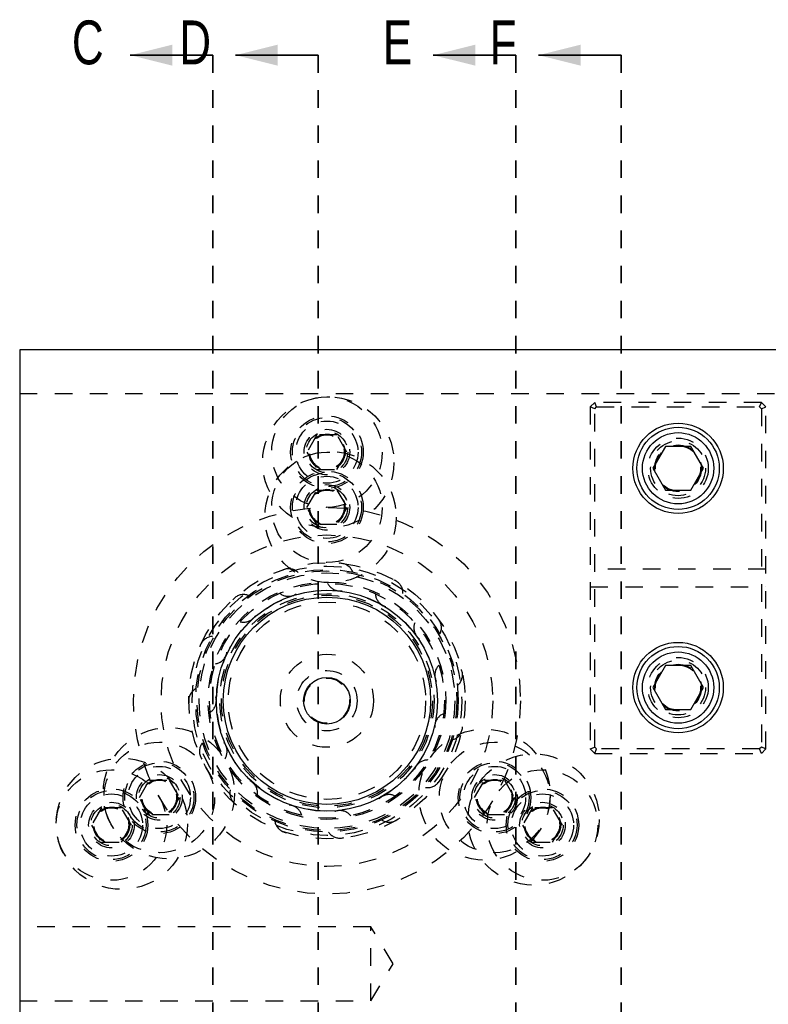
# Model space of a CAD drawing. Header units: inches. Extents: x 1880 to 2363, y -453 to -54.
# Tile 521 of 656: x 1897.68 to 1901.94, y -117.69 to -112.08. Entities that reach past the tile are written whole.
import ezdxf

# ---------------------------------------------------------------- set-up
doc = ezdxf.new("R2010")
doc.units = ezdxf.units.IN
doc.header["$LTSCALE"] = 0.5
doc.header["$MEASUREMENT"] = 0
doc.linetypes.add('HIDDEN', pattern=[0.225, 0.15, -0.075])
doc.linetypes.add('PHANTOM', pattern=[0.25, 0.125, -0.025, 0.025, -0.025, 0.025, -0.025])
doc.layers.add('SID-M-H', color=4, linetype='HIDDEN')
doc.layers.add('SID-M-S', color=105, linetype='Continuous')
doc.styles.add('SLDTEXTSTYLE0', font='TXT', dxfattribs={"width": 0.595745})

msp = doc.modelspace()

# ---------------------------------------------------------------- linework, layer by layer
at = {"color": 7, "linetype": 'Continuous', "lineweight": 35}
for p, q in [((1898.77767, -112.27932), (1898.30767, -112.27932)), ((1899.37767, -112.27932), (1898.90767, -112.27932)), ((1900.50267, -112.27932), (1900.03267, -112.27932)), ((1901.10267, -112.27932), (1900.63267, -112.27932))]:
    msp.add_line(p, q, dxfattribs=at)
at = {"color": 7, "linetype": 'PHANTOM', "lineweight": 35}
for p, q in [((1898.77767, -112.27932), (1898.77767, -129.63932)), ((1899.37767, -112.27932), (1899.37767, -129.63932)), ((1900.50267, -112.27932), (1900.50267, -129.63932)), ((1901.10267, -112.27932), (1901.10267, -129.63932))]:
    msp.add_line(p, q, dxfattribs=at)
at = {"color": 7, "linetype": 'Continuous', "lineweight": 35}
for points in [[(1898.30767, -112.27932), (1898.54767, -112.33932), (1898.54767, -112.21932)], [(1898.90767, -112.27932), (1899.14767, -112.33932), (1899.14767, -112.21932)], [(1900.03267, -112.27932), (1900.27267, -112.33932), (1900.27267, -112.21932)], [(1900.63267, -112.27932), (1900.87267, -112.33932), (1900.87267, -112.21932)]]:
    msp.add_solid(points, dxfattribs=at)
at = {"layer": 'SID-M-H'}
for p, q in [((1910.17767, -114.20932), (1897.67767, -114.20932)), ((1900.95267, -114.25932), (1900.92767, -114.28432)), ((1901.90267, -114.25932), (1900.95267, -114.25932)), ((1900.96302, -114.28432), (1900.95267, -114.25932)), ((1901.89231, -114.28432), (1901.90267, -114.25932)), ((1901.92767, -114.28432), (1901.90267, -114.25932)), ((1900.92767, -114.28432), (1900.92767, -116.23432)), ((1900.95267, -114.29467), (1900.92767, -114.28432)), ((1900.95267, -114.29467), (1900.96302, -114.28432)), ((1900.95267, -116.22396), (1900.95267, -114.29467)), ((1900.96302, -114.28432), (1901.89231, -114.28432)), ((1901.89231, -114.28432), (1901.90267, -114.29467)), ((1901.90267, -114.29467), (1901.92767, -114.28432)), ((1901.90267, -114.29467), (1901.90267, -116.22396)), ((1901.92767, -116.23432), (1901.92767, -114.28432)), ((1899.37084, -114.44357), (1899.31401, -114.54199)), ((1899.48449, -114.44357), (1899.37084, -114.44357)), ((1899.54132, -114.54199), (1899.48449, -114.44357)), ((1899.31401, -114.54199), (1899.37084, -114.64042)), ((1899.48449, -114.64042), (1899.54132, -114.54199)), ((1899.37084, -114.64042), (1899.48449, -114.64042)), ((1899.31401, -114.85695), (1899.37084, -114.75853)), ((1899.37084, -114.75853), (1899.48449, -114.75853)), ((1899.48449, -114.75853), (1899.54132, -114.85695)), ((1899.37084, -114.95538), (1899.31401, -114.85695)), ((1899.54132, -114.85695), (1899.48449, -114.95538)), ((1899.48449, -114.95538), (1899.37084, -114.95538)), ((1901.92767, -115.20932), (1900.92767, -115.20932)), ((1900.92767, -115.30932), (1901.92767, -115.30932)), ((1900.92767, -116.23432), (1900.95267, -116.22396)), ((1900.92767, -116.23432), (1900.95267, -116.25932)), ((1900.96302, -116.23432), (1900.95267, -116.22396)), ((1900.95267, -116.25932), (1900.96302, -116.23432)), ((1901.89231, -116.23432), (1900.96302, -116.23432)), ((1901.90267, -116.22396), (1901.89231, -116.23432)), ((1901.90267, -116.25932), (1901.89231, -116.23432)), ((1901.92767, -116.23432), (1901.90267, -116.22396)), ((1901.90267, -116.25932), (1901.92767, -116.23432)), ((1900.95267, -116.25932), (1901.90267, -116.25932)), ((1898.35934, -116.5105), (1898.41617, -116.41207)), ((1898.41617, -116.41207), (1898.52982, -116.41207)), ((1898.52982, -116.41207), (1898.58664, -116.5105)), ((1900.26869, -116.5105), (1900.32551, -116.41207)), ((1900.32551, -116.41207), (1900.43917, -116.41207)), ((1900.43917, -116.41207), (1900.49599, -116.5105)), ((1898.41617, -116.60892), (1898.35934, -116.5105)), ((1898.58664, -116.5105), (1898.52982, -116.60892)), ((1900.32551, -116.60892), (1900.26869, -116.5105)), ((1900.49599, -116.5105), (1900.43917, -116.60892)), ((1898.1434, -116.56955), (1898.08658, -116.66798)), ((1898.25705, -116.56955), (1898.1434, -116.56955)), ((1898.31388, -116.66798), (1898.25705, -116.56955)), ((1900.59828, -116.56955), (1900.54145, -116.66798)), ((1900.71193, -116.56955), (1900.59828, -116.56955)), ((1900.76876, -116.66798), (1900.71193, -116.56955)), ((1898.52982, -116.60892), (1898.41617, -116.60892)), ((1900.43917, -116.60892), (1900.32551, -116.60892)), ((1898.08658, -116.66798), (1898.1434, -116.7664)), ((1898.25705, -116.7664), (1898.31388, -116.66798)), ((1900.54145, -116.66798), (1900.59828, -116.7664)), ((1900.71193, -116.7664), (1900.76876, -116.66798)), ((1898.1434, -116.7664), (1898.25705, -116.7664)), ((1900.59828, -116.7664), (1900.71193, -116.7664)), ((1899.67767, -117.24837), (1897.67767, -117.24837)), ((1899.67767, -117.67027), (1899.67767, -117.24837)), ((1899.80442, -117.45932), (1899.67767, -117.24837)), ((1899.67767, -117.67027), (1899.80442, -117.45932)), ((1897.67767, -117.67027), (1899.67767, -117.67027))]:
    msp.add_line(p, q, dxfattribs=at)
for centre, radius in [((1899.4354, -114.60054), 0.37402), ((1899.42767, -114.54199), 0.31496), ((1899.42767, -114.54199), 0.20669), ((1899.42767, -114.54199), 0.19685), ((1899.42767, -114.54199), 0.17717), ((1899.42767, -114.54199), 0.12992), ((1899.42767, -114.54199), 0.11811), ((1899.42767, -114.54199), 0.10289), ((1899.42767, -114.54199), 0.10262), ((1899.42767, -114.54199), 0.1021), ((1899.42767, -114.54199), 0.09843), ((1901.42767, -114.63432), 0.172), ((1901.42767, -114.63432), 0.15625), ((1899.44825, -114.91231), 0.37402), ((1899.42767, -114.85695), 0.31496), ((1901.42767, -114.63432), 0.13297), ((1901.42767, -114.63432), 0.1327), ((1901.42767, -114.63432), 0.13218), ((1901.42767, -114.63432), 0.1285), ((1899.42767, -114.85695), 0.20669), ((1899.42767, -114.85695), 0.19685), ((1899.42767, -114.85695), 0.17717), ((1899.42767, -114.85695), 0.12992), ((1899.42767, -114.85695), 0.11811), ((1899.42767, -114.85695), 0.10289), ((1899.42767, -114.85695), 0.10262), ((1899.42767, -114.85695), 0.1021), ((1899.42767, -114.85695), 0.09843), ((1899.42767, -115.95932), 1.10236), ((1899.42767, -115.95932), 0.94488), ((1899.42767, -115.95932), 0.7874), ((1899.42767, -115.95932), 0.76772), ((1899.42767, -115.95932), 0.74803), ((1899.42767, -115.95932), 0.74016), ((1899.42767, -115.95932), 0.72835), ((1899.42767, -115.95932), 0.67717), ((1899.42767, -115.95932), 0.66929), ((1899.42767, -115.95932), 0.62932), ((1899.42767, -115.95932), 0.61024), ((1899.42767, -115.95932), 0.60095), ((1899.42767, -115.95932), 0.56218), ((1899.42767, -115.95932), 0.2655), ((1901.42767, -115.88432), 0.172), ((1901.42767, -115.88432), 0.15625), ((1899.42767, -115.95932), 0.172), ((1901.42767, -115.88432), 0.13297), ((1901.42767, -115.88432), 0.1327), ((1901.42767, -115.88432), 0.13218), ((1901.42767, -115.88432), 0.1285), ((1899.42767, -115.95932), 0.1285), ((1898.52694, -116.48648), 0.37402), ((1900.32549, -116.49452), 0.37402), ((1898.47299, -116.5105), 0.31496), ((1900.38234, -116.5105), 0.31496), ((1898.25881, -116.66055), 0.37402), ((1900.60505, -116.63665), 0.37402), ((1898.47299, -116.5105), 0.20669), ((1898.47299, -116.5105), 0.19685), ((1898.47299, -116.5105), 0.17717), ((1900.38234, -116.5105), 0.20669), ((1900.38234, -116.5105), 0.19685), ((1900.38234, -116.5105), 0.17717), ((1898.20023, -116.66798), 0.31496), ((1898.47299, -116.5105), 0.12992), ((1898.47299, -116.5105), 0.11811), ((1898.47299, -116.5105), 0.10289), ((1900.38234, -116.5105), 0.12992), ((1900.38234, -116.5105), 0.11811), ((1900.38234, -116.5105), 0.10289), ((1900.6551, -116.66798), 0.31496), ((1898.20023, -116.66798), 0.20669), ((1898.47299, -116.5105), 0.10262), ((1898.47299, -116.5105), 0.1021), ((1898.47299, -116.5105), 0.09843), ((1900.38234, -116.5105), 0.10262), ((1900.38234, -116.5105), 0.1021), ((1900.38234, -116.5105), 0.09843), ((1900.6551, -116.66798), 0.20669), ((1898.20023, -116.66798), 0.19685), ((1898.20023, -116.66798), 0.17717), ((1900.6551, -116.66798), 0.19685), ((1900.6551, -116.66798), 0.17717), ((1898.20023, -116.66798), 0.12992), ((1898.20023, -116.66798), 0.11811), ((1898.20023, -116.66798), 0.10289), ((1898.20023, -116.66798), 0.10262), ((1898.20023, -116.66798), 0.1021), ((1898.20023, -116.66798), 0.09843), ((1900.6551, -116.66798), 0.12992), ((1900.6551, -116.66798), 0.11811), ((1900.6551, -116.66798), 0.10289), ((1900.6551, -116.66798), 0.10262), ((1900.6551, -116.66798), 0.1021), ((1900.6551, -116.66798), 0.09843)]:
    msp.add_circle(centre, radius, dxfattribs=at)
for centre, start, end in [((1899.20868, -115.28534), 45.54405, 170.69474), ((1899.50174, -115.25454), 21.55885, 146.69052), ((1899.782, -115.3456), 357.5709, 122.68784), ((1899.20868, -115.28534), 230.98449, 345.17132), ((1899.50174, -115.25454), 207.00596, 321.17002), ((1898.95348, -115.43268), 69.52617, 194.70013), ((1899.782, -115.3456), 183.0241, 297.17084), ((1898.95348, -115.43268), 255.1572, 9.17438), ((1900.00099, -115.54278), 333.58053, 98.68701), ((1900.00099, -115.54278), 159.03925, 270), ((1898.78027, -115.67108), 93.70653, 218.70638), ((1898.78027, -115.67108), 279.10081, 33.17888), ((1900.12084, -115.81198), 135.05174, 249.22792), ((1900.12084, -115.81198), 309.58809, 74.68868), ((1898.719, -115.95932), 117.68554, 242.71312), ((1898.719, -115.95932), 303.09688, 57.18447), ((1900.12084, -116.10665), 111.06191, 225.22581), ((1900.12084, -116.10665), 285.59392, 50.68904), ((1898.78027, -116.24755), 327.09338, 81.19082), ((1898.78027, -116.24755), 141.66796, 270), ((1900.00099, -116.37586), 87.07011, 201.22206), ((1900.00099, -116.37586), 261.60878, 26.69692), ((1898.95348, -116.48595), 351.08995, 105.1976), ((1898.95348, -116.48595), 165.65345, 290.73979), ((1899.782, -116.57303), 63.07667, 177.21702), ((1899.20868, -116.63329), 15.08625, 129.20445), ((1899.782, -116.57303), 237.62492, 2.70804), ((1899.50174, -116.6641), 39.08194, 153.21103), ((1899.20868, -116.63329), 189.64167, 314.73263), ((1899.50174, -116.6641), 213.63227, 338.72218)]:
    msp.add_arc(centre, 0.07874, start, end, dxfattribs=at)
at = {"layer": 'SID-M-S'}
for p, q in [((1897.67767, -113.95932), (1897.67767, -127.95932)), ((1910.17767, -113.95932), (1897.67767, -113.95932)), ((1901.3555, -114.50932), (1901.28333, -114.63432)), ((1901.49983, -114.50932), (1901.3555, -114.50932)), ((1901.572, -114.63432), (1901.49983, -114.50932)), ((1901.28333, -114.63432), (1901.3555, -114.75932)), ((1901.49983, -114.75932), (1901.572, -114.63432)), ((1901.3555, -114.75932), (1901.49983, -114.75932)), ((1901.3555, -115.75932), (1901.28333, -115.88432)), ((1901.49983, -115.75932), (1901.3555, -115.75932)), ((1901.572, -115.88432), (1901.49983, -115.75932)), ((1901.28333, -115.88432), (1901.3555, -116.00932)), ((1901.49983, -116.00932), (1901.572, -115.88432)), ((1901.3555, -116.00932), (1901.49983, -116.00932))]:
    msp.add_line(p, q, dxfattribs=at)
for centre, radius in [((1901.42767, -114.63432), 0.2575), ((1901.42767, -114.63432), 0.23438), ((1901.42767, -114.63432), 0.20313), ((1899.42767, -115.95932), 0.62992), ((1899.42767, -115.95932), 0.59055), ((1901.42767, -115.88432), 0.2575), ((1901.42767, -115.88432), 0.23438), ((1901.42767, -115.88432), 0.20313), ((1899.42767, -115.95932), 0.13287)]:
    msp.add_circle(centre, radius, dxfattribs=at)

# ---------------------------------------------------------------- texts
at = {"color": 7, "style": 'SLDTEXTSTYLE0', "width": 0.75}
for s, p in [('C', (1897.97485, -112.33151)), ('D', (1898.58636, -112.33151)), ('E', (1899.7459, -112.33151)), ('F', (1900.35427, -112.33151))]:
    msp.add_text(s, height=0.25, dxfattribs=at).set_placement(p)

doc.saveas('drawing.dxf')
